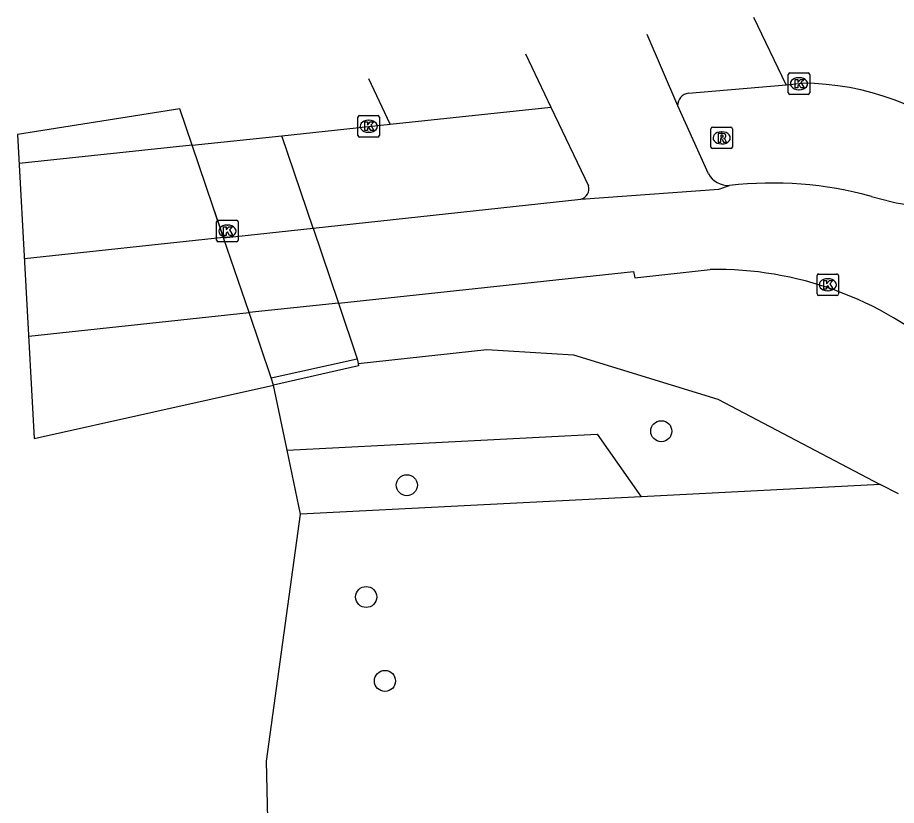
# Model space of a CAD drawing. Extents: x 161772 to 163123, y 383092 to 383917.
# Drawn here: x 161772.39 to 161813.26, y 383649.06 to 383685.69 of the extents above; entities that cross this region are included whole.
import ezdxf

# ---------------------------------------------------------------- set-up
doc = ezdxf.new("R2010")
doc.units = 0
for name, color, linetype in [('IMGEO_Boom', 7, 'Continuous'), ('IMGEO_Dek', 7, 'Continuous'), ('IMGEO_Fietspad_gesloten', 7, 'Continuous'), ('IMGEO_Groenvoorziening', 7, 'Continuous'), ('IMGEO_Hek', 7, 'Continuous'), ('IMGEO_Kolk', 7, 'Continuous'), ('IMGEO_Muur', 7, 'Continuous'), ('IMGEO_Rijbaan_lokaal_gesloten', 7, 'Continuous'), ('IMGEO_Rijbaan_lokaal_open', 7, 'Continuous'), ('IMGEO_Rioolput', 7, 'Continuous'), ('IMGEO_Verkeerseiland_open', 7, 'Continuous'), ('IMGEO_Voetpad_open', 7, 'Continuous'), ('IMGEO_Waterloop', 7, 'Continuous')]:
    doc.layers.add(name, color=color, linetype=linetype)

msp = doc.modelspace()

# ---------------------------------------------------------------- linework, layer by layer
at = {"layer": 'IMGEO_Boom'}
for centre in [(161802.323, 383666.458), (161790.493, 383663.948), (161788.602, 383658.751), (161789.475, 383654.848)]:
    msp.add_circle(centre, 0.489, dxfattribs=at)
at = {"layer": 'IMGEO_Dek'}
msp.add_lwpolyline([(161772.394, 383680.25), (161773.173, 383666.119), (161773.173, 383666.119), (161784.297, 383668.606), (161784.185, 383668.936), (161783.155, 383671.972), (161781.975, 383675.454), (161781.966, 383675.478), (161781.476, 383676.923), (161780.516, 383679.754), (161779.941, 383681.449)], close=True, dxfattribs=at)
at = {"layer": 'IMGEO_Fietspad_gesloten'}
for points in [[(161797.187, 383681.528), (161798.939, 383677.866)], [(161804.512, 383678.43), (161803.085, 383681.589)], [(161798.575, 383677.248), (161804.999, 383677.718), (161805.497, 383677.886)], [(161786.136, 383675.904), (161798.575, 383677.248)], [(161812.094, 383677.372), (161813.056, 383677.121)], [(161781.975, 383675.454), (161786.136, 383675.904)], [(161786.136, 383675.904), (161787.314, 383672.417)], [(161772.711, 383674.492), (161781.966, 383675.478)], [(161783.155, 383671.972), (161781.975, 383675.454)], [(161787.314, 383672.417), (161801.032, 383673.884), (161801.088, 383673.587), (161804.594, 383673.974)], [(161787.314, 383672.417), (161783.155, 383671.972)], [(161772.91, 383670.876), (161783.155, 383671.972)]]:
    msp.add_lwpolyline(points, dxfattribs=at)
for centre, radius, start, end in [((161805.43, 383678.928), 1.044, 208.4951, 273.6825), ((161798.474, 383677.724), 0.486, 282.0047, 16.9994), ((161807.458, 383660.461), 17.535, 74.669, 96.4207), ((161813.83, 383679.817), 2.805, 253.9735, 286.247), ((161804.908, 383657.851), 16.126, 48.7596, 91.117)]:
    msp.add_arc(centre, radius, start, end, dxfattribs=at)
at = {"layer": 'IMGEO_Groenvoorziening'}
for points in [[(161784.931, 383665.577), (161799.336, 383666.313), (161801.383, 383663.413)], [(161812.505, 383663.981), (161801.383, 383663.413)], [(161801.383, 383663.413), (161785.549, 383662.605)]]:
    msp.add_lwpolyline(points, dxfattribs=at)
at = {"layer": 'IMGEO_Hek'}
msp.add_lwpolyline([(161773.173, 383666.119), (161773.173, 383666.119), (161784.297, 383668.606)], dxfattribs=at)
at = {"layer": 'IMGEO_Kolk'}
for p, q in [((161808.225, 383682.189), (161808.225, 383683.041)), ((161808.3, 383683.115), (161809.152, 383683.115)), ((161809.226, 383683.041), (161809.226, 383682.189)), ((161808.713, 383682.895), (161808.738, 383682.895)), ((161808.736, 383682.335), (161808.711, 383682.335)), ((161809.152, 383682.115), (161808.3, 383682.115)), ((161788.219, 383680.208), (161788.219, 383681.06)), ((161788.294, 383681.134), (161789.146, 383681.134)), ((161788.707, 383680.914), (161788.732, 383680.914)), ((161789.22, 383681.06), (161789.22, 383680.208)), ((161789.146, 383680.134), (161788.294, 383680.134)), ((161788.73, 383680.354), (161788.705, 383680.354)), ((161781.65, 383675.338), (161781.65, 383676.19)), ((161781.725, 383676.264), (161782.577, 383676.264)), ((161782.138, 383676.044), (161782.163, 383676.044)), ((161782.651, 383676.19), (161782.651, 383675.338)), ((161782.577, 383675.264), (161781.725, 383675.264)), ((161782.161, 383675.484), (161782.136, 383675.484)), ((161809.564, 383672.841), (161809.564, 383673.693)), ((161809.639, 383673.767), (161810.491, 383673.767)), ((161810.565, 383673.693), (161810.565, 383672.841)), ((161810.052, 383673.547), (161810.077, 383673.547)), ((161810.491, 383672.767), (161809.639, 383672.767)), ((161810.075, 383672.987), (161810.05, 383672.987))]:
    msp.add_line(p, q, dxfattribs=at)
for points in [[(161808.225, 383682.189), (161808.225, 383683.041)], [(161808.3, 383683.115), (161809.152, 383683.115)], [(161809.226, 383683.041), (161809.226, 383682.189)], [(161808.546, 383682.815), (161808.669, 383682.815), (161808.669, 383682.664), (161808.799, 383682.815), (161808.963, 383682.815), (161808.817, 383682.664), (161808.97, 383682.415), (161808.818, 383682.415), (161808.733, 383682.579), (161808.669, 383682.512), (161808.669, 383682.415), (161808.546, 383682.415), (161808.546, 383682.815)], [(161809.152, 383682.115), (161808.3, 383682.115)], [(161788.219, 383680.208), (161788.219, 383681.06)], [(161788.294, 383681.134), (161789.146, 383681.134)], [(161789.22, 383681.06), (161789.22, 383680.208)], [(161788.54, 383680.834), (161788.663, 383680.834), (161788.663, 383680.683), (161788.793, 383680.834), (161788.957, 383680.834), (161788.811, 383680.683), (161788.964, 383680.434), (161788.812, 383680.434), (161788.727, 383680.598), (161788.663, 383680.531), (161788.663, 383680.434), (161788.54, 383680.434), (161788.54, 383680.834)], [(161789.146, 383680.134), (161788.294, 383680.134)], [(161781.65, 383675.338), (161781.65, 383676.19)], [(161781.725, 383676.264), (161782.577, 383676.264)], [(161782.651, 383676.19), (161782.651, 383675.338)], [(161781.971, 383675.964), (161782.094, 383675.964), (161782.094, 383675.813), (161782.224, 383675.964), (161782.388, 383675.964), (161782.242, 383675.813), (161782.395, 383675.564), (161782.243, 383675.564), (161782.158, 383675.728), (161782.094, 383675.661), (161782.094, 383675.564), (161781.971, 383675.564), (161781.971, 383675.964)], [(161782.577, 383675.264), (161781.725, 383675.264)], [(161809.564, 383672.841), (161809.564, 383673.693)], [(161809.639, 383673.767), (161810.491, 383673.767)], [(161810.565, 383673.693), (161810.565, 383672.841)], [(161809.885, 383673.467), (161810.008, 383673.467), (161810.008, 383673.316), (161810.138, 383673.467), (161810.302, 383673.467), (161810.156, 383673.316), (161810.309, 383673.067), (161810.157, 383673.067), (161810.072, 383673.231), (161810.008, 383673.164), (161810.008, 383673.067), (161809.885, 383673.067), (161809.885, 383673.467)], [(161810.491, 383672.767), (161809.639, 383672.767)]]:
    msp.add_lwpolyline(points, dxfattribs=at)
for centre, start, end in [((161808.302, 383683.039), 91.552, 178.448), ((161808.302, 383683.039), 91.552, 178.448), ((161809.15, 383683.039), 1.552, 88.448), ((161809.15, 383683.039), 1.552, 88.448), ((161808.302, 383682.191), 181.552, 268.448), ((161808.302, 383682.191), 181.552, 268.448), ((161809.15, 383682.191), 271.552, 358.448), ((161809.15, 383682.191), 271.552, 358.448), ((161788.296, 383681.058), 91.552, 178.448), ((161788.296, 383681.058), 91.552, 178.448), ((161789.144, 383681.058), 1.552, 88.448), ((161789.144, 383681.058), 1.552, 88.448), ((161788.296, 383680.21), 181.552, 268.448), ((161788.296, 383680.21), 181.552, 268.448), ((161789.144, 383680.21), 271.552, 358.448), ((161789.144, 383680.21), 271.552, 358.448), ((161781.727, 383676.188), 91.552, 178.448), ((161781.727, 383676.188), 91.552, 178.448), ((161782.575, 383676.188), 1.552, 88.448), ((161782.575, 383676.188), 1.552, 88.448), ((161781.727, 383675.34), 181.552, 268.448), ((161781.727, 383675.34), 181.552, 268.448), ((161782.575, 383675.34), 271.552, 358.448), ((161782.575, 383675.34), 271.552, 358.448), ((161809.641, 383673.691), 91.552, 178.448), ((161809.641, 383673.691), 91.552, 178.448), ((161810.489, 383673.691), 1.552, 88.448), ((161810.489, 383673.691), 1.552, 88.448), ((161809.641, 383672.843), 181.552, 268.448), ((161809.641, 383672.843), 181.552, 268.448), ((161810.489, 383672.843), 271.552, 358.448), ((161810.489, 383672.843), 271.552, 358.448)]:
    msp.add_arc(centre, 0.0765, start, end, dxfattribs=at)
for centre, major_axis, ratio, start_param, end_param in [((161808.712, 383682.615), (-0.387, 0.002), 0.722429, 4.712389, 7.853982), ((161808.737, 383682.615), (-0.39, 0.002), 0.717154, 1.570796, 4.712389), ((161788.706, 383680.634), (-0.387, 0.002), 0.722429, 4.712389, 7.853982), ((161788.731, 383680.634), (-0.39, 0.002), 0.717154, 1.570796, 4.712389), ((161782.137, 383675.764), (-0.387, 0.002), 0.722429, 4.712389, 7.853982), ((161782.162, 383675.764), (-0.39, 0.002), 0.717154, 1.570796, 4.712389), ((161810.051, 383673.267), (-0.387, 0.002), 0.722429, 4.712389, 7.853982), ((161810.076, 383673.267), (-0.39, 0.002), 0.717154, 1.570796, 4.712389)]:
    msp.add_ellipse(centre, major_axis=major_axis, ratio=ratio, start_param=start_param, end_param=end_param, dxfattribs=at)
at = {"layer": 'IMGEO_Muur'}
for points in [[(161784.185, 383668.936), (161788.188, 383669.828)], [(161788.23, 383669.603), (161788.252, 383669.49), (161784.297, 383668.606)], [(161788.188, 383669.828), (161788.23, 383669.603)], [(161784.297, 383668.606), (161784.185, 383668.936)]]:
    msp.add_lwpolyline(points, dxfattribs=at)
at = {"layer": 'IMGEO_Rijbaan_lokaal_gesloten'}
msp.add_lwpolyline([(161808.129, 383682.567), (161808.893, 383682.633)], dxfattribs=at)
msp.add_arc((161808.862, 383670.277), 12.356, 49.4736, 89.8577, dxfattribs=at)
at = {"layer": 'IMGEO_Rijbaan_lokaal_open'}
for points in [[(161808.129, 383682.567), (161806.629, 383685.689)], [(161803.085, 383681.589), (161801.667, 383684.9), (161801.667, 383684.9)], [(161796.004, 383684.001), (161797.187, 383681.528)], [(161789.71, 383680.732), (161788.727, 383682.845)], [(161803.585, 383682.172), (161808.129, 383682.567)], [(161780.516, 383679.754), (161779.941, 383681.449)], [(161789.71, 383680.732), (161797.187, 383681.528)], [(161784.685, 383680.198), (161789.71, 383680.732)], [(161780.516, 383679.754), (161784.685, 383680.198)], [(161780.516, 383679.754), (161772.469, 383678.898), (161772.468, 383678.898)]]:
    msp.add_lwpolyline(points, dxfattribs=at)
msp.add_arc((161803.657, 383681.604), 0.573, 97.2717, 181.4934, dxfattribs=at)
at = {"layer": 'IMGEO_Rioolput'}
for p, q in [((161804.63, 383679.671), (161804.63, 383680.523)), ((161804.705, 383680.597), (161805.557, 383680.597)), ((161805.631, 383680.523), (161805.631, 383679.671)), ((161805.118, 383680.377), (161805.143, 383680.377)), ((161805.141, 383679.817), (161805.116, 383679.817)), ((161805.557, 383679.597), (161804.705, 383679.597))]:
    msp.add_line(p, q, dxfattribs=at)
for points in [[(161804.63, 383679.671), (161804.63, 383680.523)], [(161804.705, 383680.597), (161805.557, 383680.597)], [(161805.631, 383680.523), (161805.631, 383679.671)], [(161805.219, 383680.295), (161804.967, 383680.297), (161804.967, 383679.897)], [(161805.145, 383680.216), (161805.091, 383680.216), (161805.091, 383680.135)], [(161805.091, 383680.135), (161805.143, 383680.135)], [(161804.967, 383679.897), (161805.091, 383679.897), (161805.091, 383680.059), (161805.102, 383680.059)], [(161805.149, 383680.03), (161805.22, 383679.897), (161805.36, 383679.897), (161805.295, 383680.023)], [(161805.557, 383679.597), (161804.705, 383679.597)]]:
    msp.add_lwpolyline(points, dxfattribs=at)
for centre, radius, start, end in [((161804.707, 383680.521), 0.0765, 91.552, 178.448), ((161804.707, 383680.521), 0.0765, 91.552, 178.448), ((161805.555, 383680.521), 0.0765, 1.552, 88.448), ((161805.555, 383680.521), 0.0765, 1.552, 88.448), ((161805.127, 383680.324), 0.19, 274.7715, 282.9687), ((161805.151, 383680.12), 0.0964, 77.0061, 93.1865), ((161805.165, 383680.177), 0.0378, 276.6634, 79.6772), ((161805.218, 383680.185), 0.109, 350.3612, 89.416), ((161805.216, 383680.185), 0.112, 277.5842, 350.9817), ((161805.101, 383680.006), 0.0533, 26.0293, 88.6989), ((161805.2, 383679.97), 0.108, 29.5134, 73.7905), ((161804.707, 383679.673), 0.0765, 181.552, 268.448), ((161804.707, 383679.673), 0.0765, 181.552, 268.448), ((161805.555, 383679.673), 0.0765, 271.552, 358.448), ((161805.555, 383679.673), 0.0765, 271.552, 358.448)]:
    msp.add_arc(centre, radius, start, end, dxfattribs=at)
for centre, major_axis, ratio, start_param, end_param in [((161805.117, 383680.097), (-0.387, 0.002), 0.722429, 4.712389, 7.853982), ((161805.142, 383680.097), (-0.39, 0.002), 0.717154, 1.570796, 4.712389)]:
    msp.add_ellipse(centre, major_axis=major_axis, ratio=ratio, start_param=start_param, end_param=end_param, dxfattribs=at)
at = {"layer": 'IMGEO_Verkeerseiland_open'}
msp.add_lwpolyline([(161786.136, 383675.904), (161784.685, 383680.198)], dxfattribs=at)
at = {"layer": 'IMGEO_Voetpad_open'}
for points in [[(161787.314, 383672.417), (161788.188, 383669.828)], [(161784.185, 383668.936), (161783.155, 383671.972)], [(161788.23, 383669.603), (161794.219, 383670.256), (161798.234, 383670.003), (161804.949, 383667.947), (161812.505, 383663.981)], [(161813.346, 383663.539), (161812.505, 383663.981)]]:
    msp.add_lwpolyline(points, dxfattribs=at)
at = {"layer": 'IMGEO_Waterloop'}
for points in [[(161781.975, 383675.454), (161781.476, 383676.923), (161780.516, 383679.754)], [(161784.931, 383665.577), (161784.297, 383668.606)], [(161785.549, 383662.605), (161784.931, 383665.577)], [(161784.35, 383613.602), (161784.85, 383616.411), (161785.139, 383620.256), (161784.415, 383631.687), (161783.973, 383651.118), (161785.549, 383662.605)]]:
    msp.add_lwpolyline(points, dxfattribs=at)

doc.saveas('drawing.dxf')
